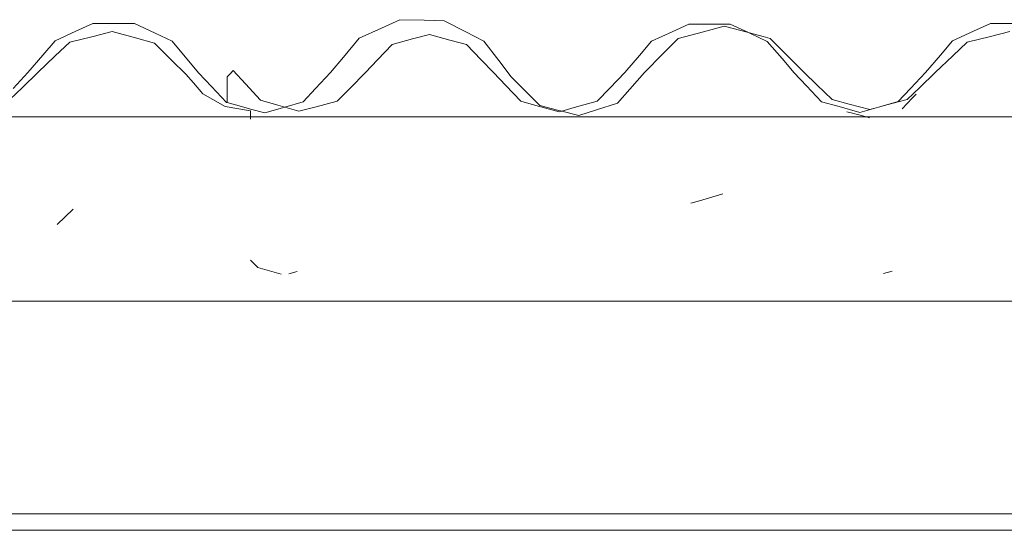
# Model space of a CAD drawing. Header units: millimetres. Extents: x -16331 to -10174, y -4135 to -3584.
# Tile 390 of 456: x -10211.01 to -10208.61, y -4002.81 to -4001.57. Entities that reach past the tile are written whole.
import ezdxf

# ---------------------------------------------------------------- set-up
doc = ezdxf.new("R2010")
doc.units = ezdxf.units.MM
for name, color, linetype, lineweight in [('DI-Elementos externos em corte', 9, 'Continuous', 18), ('DI-Elementos externos em vista', 9, 'Continuous', 5), ('IFC-IfcRoof-Contorno', 250, 'Continuous', 5)]:
    doc.layers.add(name, color=color, linetype=linetype, lineweight=lineweight)

msp = doc.modelspace()

# ---------------------------------------------------------------- linework, layer by layer
at = {"layer": 'DI-Elementos externos em corte'}
for p, q in [((-10210.8281, -4001.5762), (-10210.8695, -4001.5953)), ((-10210.7726, -4001.5764), (-10210.8281, -4001.5762)), ((-10210.7271, -4001.5766), (-10210.7726, -4001.5764)), ((-10210.6769, -4001.6002), (-10210.7271, -4001.5766)), ((-10210.1259, -4001.5874), (-10210.18, -4001.6121)), ((-10210.0814, -4001.5671), (-10210.1259, -4001.5874)), ((-10210.022, -4001.5685), (-10210.0814, -4001.5671)), ((-10209.9732, -4001.5696), (-10210.022, -4001.5685)), ((-10209.9202, -4001.5967), (-10209.9732, -4001.5696)), ((-10209.3777, -4001.5776), (-10209.4187, -4001.5965)), ((-10209.3228, -4001.5777), (-10209.3777, -4001.5776)), ((-10209.2918, -4001.5826), (-10209.3423, -4001.5963)), ((-10209.2778, -4001.5777), (-10209.3228, -4001.5777)), ((-10209.2328, -4001.5986), (-10209.2918, -4001.5826)), ((-10209.2328, -4001.5986), (-10209.2778, -4001.5777)), ((-10208.6441, -4001.5762), (-10208.6856, -4001.5953)), ((-10208.5887, -4001.5764), (-10208.6441, -4001.5762)), ((-10210.8695, -4001.5953), (-10210.9199, -4001.6185)), ((-10210.8277, -4001.6076), (-10210.8844, -4001.622)), ((-10210.7811, -4001.5958), (-10210.8277, -4001.6076)), ((-10210.7247, -4001.6113), (-10210.7811, -4001.5958)), ((-10210.6782, -4001.624), (-10210.7247, -4001.6113)), ((-10210.6355, -4001.6196), (-10210.6769, -4001.6002)), ((-10210.18, -4001.6121), (-10210.2183, -4001.6579)), ((-10210.0091, -4001.6028), (-10210.05, -4001.614)), ((-10209.9596, -4001.6165), (-10210.0091, -4001.6028)), ((-10209.8766, -4001.619), (-10209.9202, -4001.5967)), ((-10209.4187, -4001.5965), (-10209.4686, -4001.6195)), ((-10209.3423, -4001.5963), (-10209.4038, -4001.6129)), ((-10209.228, -4001.6008), (-10209.2328, -4001.5986)), ((-10209.2303, -4001.5993), (-10209.2328, -4001.5986)), ((-10209.1968, -4001.6083), (-10209.2303, -4001.5993)), ((-10209.187, -4001.6198), (-10209.228, -4001.6008)), ((-10209.1797, -4001.6129), (-10209.1968, -4001.6083)), ((-10208.6856, -4001.5953), (-10208.736, -4001.6185)), ((-10208.6438, -4001.6076), (-10208.7005, -4001.622)), ((-10208.5971, -4001.5958), (-10208.6438, -4001.6076)), ((-10210.9199, -4001.6185), (-10210.9498, -4001.6535)), ((-10210.8844, -4001.622), (-10210.9196, -4001.6553)), ((-10210.6365, -4001.6653), (-10210.6782, -4001.624)), ((-10210.5997, -4001.6622), (-10210.6355, -4001.6196)), ((-10210.0996, -4001.6277), (-10210.1353, -4001.665)), ((-10210.05, -4001.614), (-10210.0996, -4001.6277)), ((-10209.9187, -4001.6277), (-10209.9596, -4001.6165)), ((-10209.883, -4001.665), (-10209.9187, -4001.6277)), ((-10209.8404, -4001.6665), (-10209.8766, -4001.619)), ((-10209.4686, -4001.6195), (-10209.4982, -4001.654)), ((-10209.4038, -4001.6129), (-10209.441, -4001.6504)), ((-10209.1512, -4001.6617), (-10209.187, -4001.6198)), ((-10209.1347, -4001.6583), (-10209.1797, -4001.6129)), ((-10208.736, -4001.6185), (-10208.7659, -4001.6535)), ((-10208.7005, -4001.622), (-10208.7357, -4001.6553)), ((-10210.9498, -4001.6535), (-10210.986, -4001.6958)), ((-10210.9196, -4001.6553), (-10210.9621, -4001.6958)), ((-10210.2183, -4001.6579), (-10210.2499, -4001.6958)), ((-10209.4982, -4001.654), (-10209.534, -4001.6958)), ((-10209.441, -4001.6504), (-10209.486, -4001.6958)), ((-10209.0976, -4001.6958), (-10209.1347, -4001.6583)), ((-10208.7659, -4001.6535), (-10208.802, -4001.6958)), ((-10208.7357, -4001.6553), (-10208.7782, -4001.6958)), ((-10210.602, -4001.6994), (-10210.6365, -4001.6653)), ((-10210.5701, -4001.6973), (-10210.5997, -4001.6622)), ((-10210.1353, -4001.665), (-10210.1649, -4001.6958)), ((-10209.8534, -4001.6958), (-10209.883, -4001.665)), ((-10209.8105, -4001.7057), (-10209.8404, -4001.6665)), ((-10209.1217, -4001.6963), (-10209.1512, -4001.6617)), ((-10210.986, -4001.6958), (-10211.0224, -4001.7343)), ((-10210.9621, -4001.6958), (-10210.9995, -4001.7316)), ((-10210.5833, -4001.721), (-10210.602, -4001.6994)), ((-10210.5397, -4001.7295), (-10210.5701, -4001.6973)), ((-10210.4935, -4001.6977), (-10210.5016, -4001.7059)), ((-10210.4869, -4001.6909), (-10210.4935, -4001.6977)), ((-10210.4568, -4001.7234), (-10210.4869, -4001.6909)), ((-10210.2499, -4001.6958), (-10210.2861, -4001.7348)), ((-10210.1649, -4001.6958), (-10210.2023, -4001.7338)), ((-10209.823, -4001.7274), (-10209.8534, -4001.6958)), ((-10209.7789, -4001.7376), (-10209.8105, -4001.7057)), ((-10209.534, -4001.6958), (-10209.5706, -4001.7338)), ((-10209.486, -4001.6958), (-10209.5217, -4001.7364)), ((-10209.0914, -4001.7282), (-10209.1217, -4001.6963)), ((-10209.0665, -4001.7255), (-10209.0976, -4001.6958)), ((-10208.802, -4001.6958), (-10208.8385, -4001.7343)), ((-10208.7782, -4001.6958), (-10208.8155, -4001.7316)), ((-10210.9995, -4001.7316), (-10211.0305, -4001.7614)), ((-10210.5608, -4001.7471), (-10210.5833, -4001.721)), ((-10210.5031, -4001.7682), (-10210.5397, -4001.7295)), ((-10210.4205, -4001.7626), (-10210.4568, -4001.7234)), ((-10209.7864, -4001.7655), (-10209.823, -4001.7274)), ((-10209.0548, -4001.7667), (-10209.0914, -4001.7282)), ((-10209.0292, -4001.7614), (-10209.0665, -4001.7255)), ((-10208.8155, -4001.7316), (-10208.8466, -4001.7614)), ((-10210.536, -4001.7612), (-10210.5608, -4001.7471)), ((-10210.2861, -4001.7348), (-10210.3162, -4001.7672)), ((-10210.2023, -4001.7338), (-10210.2333, -4001.7654)), ((-10209.7408, -4001.776), (-10209.7789, -4001.7376)), ((-10209.5706, -4001.7338), (-10209.601, -4001.7655)), ((-10209.5217, -4001.7364), (-10209.5513, -4001.7702)), ((-10208.8385, -4001.7343), (-10208.8687, -4001.7663)), ((-10208.8344, -4001.7582), (-10208.8251, -4001.7484)), ((-10210.5062, -4001.7781), (-10210.536, -4001.7612)), ((-10210.5016, -4001.7789), (-10210.5062, -4001.7781)), ((-10210.5016, -4001.7686), (-10210.5031, -4001.7682)), ((-10210.4605, -4001.7799), (-10210.5016, -4001.7686)), ((-10210.4781, -4001.783), (-10210.5016, -4001.7789)), ((-10210.4444, -4001.7843), (-10210.4605, -4001.7799)), ((-10210.3782, -4001.775), (-10210.4205, -4001.7626)), ((-10210.361, -4001.78), (-10210.3782, -4001.775)), ((-10210.3162, -4001.7672), (-10210.361, -4001.78)), ((-10210.2846, -4001.7788), (-10210.3273, -4001.7899)), ((-10210.2333, -4001.7654), (-10210.2846, -4001.7788)), ((-10209.7443, -4001.7771), (-10209.7864, -4001.7655)), ((-10209.738, -4001.7789), (-10209.7443, -4001.7771)), ((-10209.6974, -4001.7868), (-10209.7408, -4001.776)), ((-10209.6937, -4001.7911), (-10209.738, -4001.7789)), ((-10209.6516, -4001.7794), (-10209.6872, -4001.7893)), ((-10209.601, -4001.7655), (-10209.6516, -4001.7794)), ((-10209.5513, -4001.7702), (-10209.6026, -4001.7863)), ((-10209.0125, -4001.7784), (-10209.0548, -4001.7667)), ((-10208.9877, -4001.7722), (-10209.0292, -4001.7614)), ((-10208.9617, -4001.7924), (-10209.0125, -4001.7784)), ((-10208.9379, -4001.7853), (-10208.9877, -4001.7722)), ((-10208.911, -4001.7782), (-10208.9617, -4001.7924)), ((-10208.9131, -4001.7788), (-10208.9379, -4001.7853)), ((-10208.8964, -4001.7744), (-10208.9131, -4001.7788)), ((-10208.8687, -4001.7663), (-10208.911, -4001.7782)), ((-10208.8466, -4001.7614), (-10208.8964, -4001.7744)), ((-10208.8587, -4001.7838), (-10208.8344, -4001.7582)), ((-10210.863, -4001.8034), (-10211.1679, -4001.8034)), ((-10210.6933, -4001.8034), (-10210.863, -4001.8034)), ((-10210.6413, -4001.8034), (-10210.6933, -4001.8034)), ((-10210.3912, -4001.8034), (-10210.6413, -4001.8034)), ((-10210.4444, -4001.7888), (-10210.4781, -4001.783)), ((-10210.4095, -4001.7939), (-10210.4444, -4001.7843)), ((-10210.4444, -4001.7999), (-10210.4444, -4001.7888)), ((-10210.4444, -4001.8034), (-10210.4444, -4001.7999)), ((-10210.4444, -4001.809), (-10210.4444, -4001.8034)), ((-10210.3671, -4001.7818), (-10210.4095, -4001.7939)), ((-10210.0927, -4001.8034), (-10210.3912, -4001.8034)), ((-10210.361, -4001.78), (-10210.3671, -4001.7818)), ((-10210.3273, -4001.7899), (-10210.361, -4001.78)), ((-10209.9918, -4001.8034), (-10210.0927, -4001.8034)), ((-10209.8699, -4001.8034), (-10209.9918, -4001.8034)), ((-10209.7143, -4001.8034), (-10209.8699, -4001.8034)), ((-10209.4156, -4001.8034), (-10209.7143, -4001.8034)), ((-10209.6872, -4001.7893), (-10209.6974, -4001.7868)), ((-10209.6872, -4001.7893), (-10209.6937, -4001.7911)), ((-10209.6453, -4001.7997), (-10209.6872, -4001.7893)), ((-10209.6026, -4001.7863), (-10209.6453, -4001.7997)), ((-10209.2607, -4001.8034), (-10209.4156, -4001.8034)), ((-10209.194, -4001.8034), (-10209.2607, -4001.8034)), ((-10209.1939, -4001.8034), (-10209.194, -4001.8034)), ((-10208.679, -4001.8034), (-10209.1939, -4001.8034)), ((-10208.9933, -4001.7909), (-10208.9764, -4001.7953)), ((-10208.9764, -4001.7953), (-10208.9742, -4001.7959)), ((-10208.9742, -4001.7959), (-10208.9459, -4001.8034)), ((-10208.9459, -4001.8034), (-10208.9383, -4001.8054)), ((-10208.5095, -4001.8034), (-10208.679, -4001.8034))]:
    msp.add_line(p, q, dxfattribs=at)
at = {"layer": 'DI-Elementos externos em corte', "lineweight": 5}
for p, q in [((-10210.8281, -4001.5762), (-10210.8695, -4001.5953)), ((-10210.7726, -4001.5764), (-10210.8281, -4001.5762)), ((-10210.7271, -4001.5766), (-10210.7726, -4001.5764)), ((-10210.6769, -4001.6002), (-10210.7271, -4001.5766)), ((-10210.1259, -4001.5874), (-10210.18, -4001.6121)), ((-10210.0814, -4001.5671), (-10210.1259, -4001.5874)), ((-10210.022, -4001.5685), (-10210.0814, -4001.5671)), ((-10209.9732, -4001.5696), (-10210.022, -4001.5685)), ((-10209.9202, -4001.5967), (-10209.9732, -4001.5696)), ((-10209.3777, -4001.5776), (-10209.4187, -4001.5965)), ((-10209.3228, -4001.5777), (-10209.3777, -4001.5776)), ((-10209.2918, -4001.5826), (-10209.3423, -4001.5963)), ((-10209.2778, -4001.5777), (-10209.3228, -4001.5777)), ((-10209.2328, -4001.5986), (-10209.2918, -4001.5826)), ((-10209.2328, -4001.5986), (-10209.2778, -4001.5777)), ((-10208.6441, -4001.5762), (-10208.6856, -4001.5953)), ((-10208.5887, -4001.5764), (-10208.6441, -4001.5762)), ((-10210.8695, -4001.5953), (-10210.9199, -4001.6185)), ((-10210.8277, -4001.6076), (-10210.8844, -4001.622)), ((-10210.7811, -4001.5958), (-10210.8277, -4001.6076)), ((-10210.7247, -4001.6113), (-10210.7811, -4001.5958)), ((-10210.6782, -4001.624), (-10210.7247, -4001.6113)), ((-10210.6355, -4001.6196), (-10210.6769, -4001.6002)), ((-10210.18, -4001.6121), (-10210.2183, -4001.6579)), ((-10210.0091, -4001.6028), (-10210.05, -4001.614)), ((-10209.9596, -4001.6165), (-10210.0091, -4001.6028)), ((-10209.8766, -4001.619), (-10209.9202, -4001.5967)), ((-10209.4187, -4001.5965), (-10209.4686, -4001.6195)), ((-10209.3423, -4001.5963), (-10209.4038, -4001.6129)), ((-10209.228, -4001.6008), (-10209.2328, -4001.5986)), ((-10209.2303, -4001.5993), (-10209.2328, -4001.5986)), ((-10209.1968, -4001.6083), (-10209.2303, -4001.5993)), ((-10209.187, -4001.6198), (-10209.228, -4001.6008)), ((-10209.1797, -4001.6129), (-10209.1968, -4001.6083)), ((-10208.6856, -4001.5953), (-10208.736, -4001.6185)), ((-10208.6438, -4001.6076), (-10208.7005, -4001.622)), ((-10208.5971, -4001.5958), (-10208.6438, -4001.6076)), ((-10210.9199, -4001.6185), (-10210.9498, -4001.6535)), ((-10210.8844, -4001.622), (-10210.9196, -4001.6553)), ((-10210.6365, -4001.6653), (-10210.6782, -4001.624)), ((-10210.5997, -4001.6622), (-10210.6355, -4001.6196)), ((-10210.0996, -4001.6277), (-10210.1353, -4001.665)), ((-10210.05, -4001.614), (-10210.0996, -4001.6277)), ((-10209.9187, -4001.6277), (-10209.9596, -4001.6165)), ((-10209.883, -4001.665), (-10209.9187, -4001.6277)), ((-10209.8404, -4001.6665), (-10209.8766, -4001.619)), ((-10209.4686, -4001.6195), (-10209.4982, -4001.654)), ((-10209.4038, -4001.6129), (-10209.441, -4001.6504)), ((-10209.1512, -4001.6617), (-10209.187, -4001.6198)), ((-10209.1347, -4001.6583), (-10209.1797, -4001.6129)), ((-10208.736, -4001.6185), (-10208.7659, -4001.6535)), ((-10208.7005, -4001.622), (-10208.7357, -4001.6553)), ((-10210.9498, -4001.6535), (-10210.986, -4001.6958)), ((-10210.9196, -4001.6553), (-10210.9621, -4001.6958)), ((-10210.2183, -4001.6579), (-10210.2499, -4001.6958)), ((-10209.4982, -4001.654), (-10209.534, -4001.6958)), ((-10209.441, -4001.6504), (-10209.486, -4001.6958)), ((-10209.0976, -4001.6958), (-10209.1347, -4001.6583)), ((-10208.7659, -4001.6535), (-10208.802, -4001.6958)), ((-10208.7357, -4001.6553), (-10208.7782, -4001.6958)), ((-10210.602, -4001.6994), (-10210.6365, -4001.6653)), ((-10210.5701, -4001.6973), (-10210.5997, -4001.6622)), ((-10210.1353, -4001.665), (-10210.1649, -4001.6958)), ((-10209.8534, -4001.6958), (-10209.883, -4001.665)), ((-10209.8105, -4001.7057), (-10209.8404, -4001.6665)), ((-10209.1217, -4001.6963), (-10209.1512, -4001.6617)), ((-10210.986, -4001.6958), (-10211.0224, -4001.7343)), ((-10210.9621, -4001.6958), (-10210.9995, -4001.7316)), ((-10210.5833, -4001.721), (-10210.602, -4001.6994)), ((-10210.5397, -4001.7295), (-10210.5701, -4001.6973)), ((-10210.4935, -4001.6977), (-10210.5016, -4001.7059)), ((-10210.4869, -4001.6909), (-10210.4935, -4001.6977)), ((-10210.4568, -4001.7234), (-10210.4869, -4001.6909)), ((-10210.2499, -4001.6958), (-10210.2861, -4001.7348)), ((-10210.1649, -4001.6958), (-10210.2023, -4001.7338)), ((-10209.823, -4001.7274), (-10209.8534, -4001.6958)), ((-10209.7789, -4001.7376), (-10209.8105, -4001.7057)), ((-10209.534, -4001.6958), (-10209.5706, -4001.7338)), ((-10209.486, -4001.6958), (-10209.5217, -4001.7364)), ((-10209.0914, -4001.7282), (-10209.1217, -4001.6963)), ((-10209.0665, -4001.7255), (-10209.0976, -4001.6958)), ((-10208.802, -4001.6958), (-10208.8385, -4001.7343)), ((-10208.7782, -4001.6958), (-10208.8155, -4001.7316)), ((-10210.9995, -4001.7316), (-10211.0305, -4001.7614)), ((-10210.5608, -4001.7471), (-10210.5833, -4001.721)), ((-10210.5031, -4001.7682), (-10210.5397, -4001.7295)), ((-10210.4205, -4001.7626), (-10210.4568, -4001.7234)), ((-10209.7864, -4001.7655), (-10209.823, -4001.7274)), ((-10209.0548, -4001.7667), (-10209.0914, -4001.7282)), ((-10209.0292, -4001.7614), (-10209.0665, -4001.7255)), ((-10208.8155, -4001.7316), (-10208.8466, -4001.7614)), ((-10210.536, -4001.7612), (-10210.5608, -4001.7471)), ((-10210.2861, -4001.7348), (-10210.3162, -4001.7672)), ((-10210.2023, -4001.7338), (-10210.2333, -4001.7654)), ((-10209.7408, -4001.776), (-10209.7789, -4001.7376)), ((-10209.5706, -4001.7338), (-10209.601, -4001.7655)), ((-10209.5217, -4001.7364), (-10209.5513, -4001.7702)), ((-10208.8385, -4001.7343), (-10208.8687, -4001.7663)), ((-10208.8344, -4001.7582), (-10208.8251, -4001.7484)), ((-10210.5062, -4001.7781), (-10210.536, -4001.7612)), ((-10210.5016, -4001.7789), (-10210.5062, -4001.7781)), ((-10210.5016, -4001.7686), (-10210.5031, -4001.7682)), ((-10210.4605, -4001.7799), (-10210.5016, -4001.7686)), ((-10210.4781, -4001.783), (-10210.5016, -4001.7789)), ((-10210.4444, -4001.7843), (-10210.4605, -4001.7799)), ((-10210.3782, -4001.775), (-10210.4205, -4001.7626)), ((-10210.361, -4001.78), (-10210.3782, -4001.775)), ((-10210.3162, -4001.7672), (-10210.361, -4001.78)), ((-10210.2846, -4001.7788), (-10210.3273, -4001.7899)), ((-10210.2333, -4001.7654), (-10210.2846, -4001.7788)), ((-10209.7443, -4001.7771), (-10209.7864, -4001.7655)), ((-10209.738, -4001.7789), (-10209.7443, -4001.7771)), ((-10209.6974, -4001.7868), (-10209.7408, -4001.776)), ((-10209.6937, -4001.7911), (-10209.738, -4001.7789)), ((-10209.6516, -4001.7794), (-10209.6872, -4001.7893)), ((-10209.601, -4001.7655), (-10209.6516, -4001.7794)), ((-10209.5513, -4001.7702), (-10209.6026, -4001.7863)), ((-10209.0125, -4001.7784), (-10209.0548, -4001.7667)), ((-10208.9877, -4001.7722), (-10209.0292, -4001.7614)), ((-10208.9617, -4001.7924), (-10209.0125, -4001.7784)), ((-10208.9379, -4001.7853), (-10208.9877, -4001.7722)), ((-10208.911, -4001.7782), (-10208.9617, -4001.7924)), ((-10208.9131, -4001.7788), (-10208.9379, -4001.7853)), ((-10208.8964, -4001.7744), (-10208.9131, -4001.7788)), ((-10208.8687, -4001.7663), (-10208.911, -4001.7782)), ((-10208.8466, -4001.7614), (-10208.8964, -4001.7744)), ((-10208.8587, -4001.7838), (-10208.8344, -4001.7582)), ((-10210.863, -4001.8034), (-10211.1679, -4001.8034)), ((-10210.6933, -4001.8034), (-10210.863, -4001.8034)), ((-10210.6413, -4001.8034), (-10210.6933, -4001.8034)), ((-10210.3912, -4001.8034), (-10210.6413, -4001.8034)), ((-10210.4444, -4001.7888), (-10210.4781, -4001.783)), ((-10210.4095, -4001.7939), (-10210.4444, -4001.7843)), ((-10210.4444, -4001.7999), (-10210.4444, -4001.7888)), ((-10210.4444, -4001.8034), (-10210.4444, -4001.7999)), ((-10210.4444, -4001.809), (-10210.4444, -4001.8034)), ((-10210.3671, -4001.7818), (-10210.4095, -4001.7939)), ((-10210.0927, -4001.8034), (-10210.3912, -4001.8034)), ((-10210.361, -4001.78), (-10210.3671, -4001.7818)), ((-10210.3273, -4001.7899), (-10210.361, -4001.78)), ((-10209.9918, -4001.8034), (-10210.0927, -4001.8034)), ((-10209.8699, -4001.8034), (-10209.9918, -4001.8034)), ((-10209.7143, -4001.8034), (-10209.8699, -4001.8034)), ((-10209.4156, -4001.8034), (-10209.7143, -4001.8034)), ((-10209.6872, -4001.7893), (-10209.6974, -4001.7868)), ((-10209.6872, -4001.7893), (-10209.6937, -4001.7911)), ((-10209.6453, -4001.7997), (-10209.6872, -4001.7893)), ((-10209.6026, -4001.7863), (-10209.6453, -4001.7997)), ((-10209.2607, -4001.8034), (-10209.4156, -4001.8034)), ((-10209.194, -4001.8034), (-10209.2607, -4001.8034)), ((-10209.1939, -4001.8034), (-10209.194, -4001.8034)), ((-10208.679, -4001.8034), (-10209.1939, -4001.8034)), ((-10208.9933, -4001.7909), (-10208.9764, -4001.7953)), ((-10208.9764, -4001.7953), (-10208.9742, -4001.7959)), ((-10208.9742, -4001.7959), (-10208.9459, -4001.8034)), ((-10208.9459, -4001.8034), (-10208.9383, -4001.8054)), ((-10208.5095, -4001.8034), (-10208.679, -4001.8034))]:
    msp.add_line(p, q, dxfattribs=at)
at = {"layer": 'DI-Elementos externos em vista'}
for p, q in [((-10210.5016, -4001.7059), (-10210.5016, -4001.7686)), ((-10209.3524, -4002.0073), (-10209.2949, -4001.9905)), ((-10209.373, -4002.0133), (-10209.3524, -4002.0073)), ((-10210.9147, -4002.065), (-10210.876, -4002.0279)), ((-10210.4444, -4002.1521), (-10210.427, -4002.1699)), ((-10210.427, -4002.1699), (-10210.3696, -4002.1856)), ((-10210.3515, -4002.1852), (-10210.3307, -4002.1793)), ((-10208.9041, -4002.1842), (-10208.8834, -4002.1785)), ((-10212.531, -4002.2518), (-10210.9316, -4002.2518)), ((-10210.9316, -4002.2518), (-10210.4898, -4002.2518)), ((-10210.4898, -4002.2518), (-10210.4548, -4002.2518)), ((-10210.4548, -4002.2518), (-10210.4386, -4002.2518)), ((-10210.4386, -4002.2518), (-10210.3986, -4002.2518)), ((-10210.3986, -4002.2518), (-10210.3794, -4002.2518)), ((-10210.3794, -4002.2518), (-10210.3643, -4002.2518)), ((-10210.3643, -4002.2518), (-10210.347, -4002.2518)), ((-10210.347, -4002.2518), (-10210.3022, -4002.2518)), ((-10210.3022, -4002.2518), (-10210.2988, -4002.2518)), ((-10210.2988, -4002.2518), (-10210.1355, -4002.2518)), ((-10210.1355, -4002.2518), (-10209.7181, -4002.2518)), ((-10209.7181, -4002.2518), (-10209.6911, -4002.2518)), ((-10209.6911, -4002.2518), (-10209.5007, -4002.2518)), ((-10209.5007, -4002.2518), (-10208.7489, -4002.2518)), ((-10208.7489, -4002.2518), (-10208.3059, -4002.2518)), ((-10206.1346, -4002.7687), (-10217.0546, -4002.7687)), ((-10217.0542, -4002.8087), (-10206.1346, -4002.8087))]:
    msp.add_line(p, q, dxfattribs=at)
at = {"layer": 'IFC-IfcRoof-Contorno', "lineweight": 5}
for p, q in [((-10210.5016, -4001.7059), (-10210.5016, -4001.7686)), ((-10209.3524, -4002.0073), (-10209.2949, -4001.9905)), ((-10209.373, -4002.0133), (-10209.3524, -4002.0073)), ((-10210.9147, -4002.065), (-10210.876, -4002.0279)), ((-10210.4444, -4002.1521), (-10210.427, -4002.1699)), ((-10210.427, -4002.1699), (-10210.3696, -4002.1856)), ((-10210.3515, -4002.1852), (-10210.3307, -4002.1793)), ((-10208.9041, -4002.1842), (-10208.8834, -4002.1785)), ((-10212.531, -4002.2518), (-10210.9316, -4002.2518)), ((-10210.9316, -4002.2518), (-10210.4898, -4002.2518)), ((-10210.4898, -4002.2518), (-10210.4548, -4002.2518)), ((-10210.4548, -4002.2518), (-10210.4386, -4002.2518)), ((-10210.4386, -4002.2518), (-10210.3986, -4002.2518)), ((-10210.3986, -4002.2518), (-10210.3794, -4002.2518)), ((-10210.3794, -4002.2518), (-10210.3643, -4002.2518)), ((-10210.3643, -4002.2518), (-10210.347, -4002.2518)), ((-10210.347, -4002.2518), (-10210.3022, -4002.2518)), ((-10210.3022, -4002.2518), (-10210.2988, -4002.2518)), ((-10210.2988, -4002.2518), (-10210.1355, -4002.2518)), ((-10210.1355, -4002.2518), (-10209.7181, -4002.2518)), ((-10209.7181, -4002.2518), (-10209.6911, -4002.2518)), ((-10209.6911, -4002.2518), (-10209.5007, -4002.2518)), ((-10209.5007, -4002.2518), (-10208.7489, -4002.2518)), ((-10208.7489, -4002.2518), (-10208.3059, -4002.2518)), ((-10206.1346, -4002.7687), (-10217.0546, -4002.7687)), ((-10217.0542, -4002.8087), (-10206.1346, -4002.8087))]:
    msp.add_line(p, q, dxfattribs=at)

doc.saveas('drawing.dxf')
